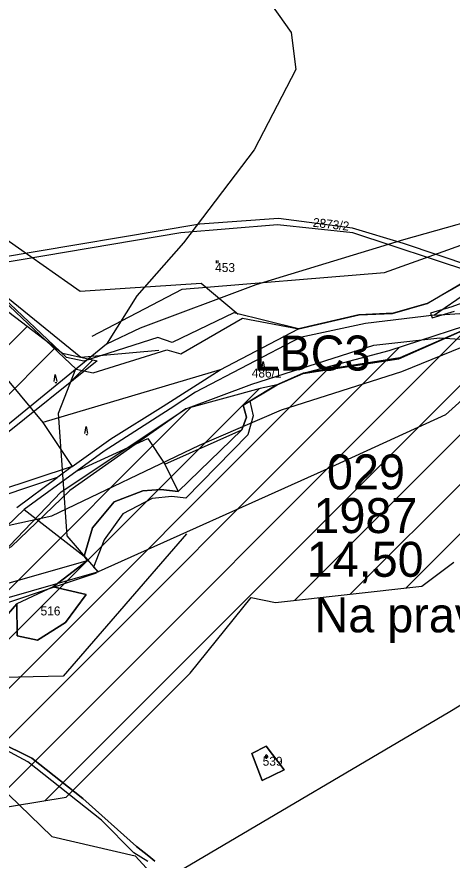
# Model space of a CAD drawing. Extents: x -564810 to -550519, y -1045831 to -1034011.
# Drawn here: x -554042.2 to -553793.1, y -1037067.9 to -1036585.5 of the extents above; entities that cross this region are included whole.
import ezdxf

# ---------------------------------------------------------------- set-up
doc = ezdxf.new("R2010")
doc.units = 0
for name, color, linetype in [('Biokoridory', 7, 'Continuous'), ('KN stav', 7, 'Continuous'), ('Obvod KPU', 7, 'Continuous'), ('Odvodněné plochy', 7, 'Continuous'), ('Parcelní čísla', 7, 'Continuous'), ('Polní cesty stavající', 7, 'Continuous'), ('přeložka st silnice', 7, 'Continuous'), ('STG', 7, 'Continuous'), ('Vrstva 16', 7, 'Continuous'), ('Vrstva 33', 7, 'Continuous'), ('Vrstva 4', 7, 'Continuous'), ('Vrstva 5', 7, 'Continuous'), ('zamokř ploch', 7, 'Continuous')]:
    doc.layers.add(name, color=color, linetype=linetype)

msp = doc.modelspace()

# ---------------------------------------------------------------- linework, layer by layer
at = {"layer": 'Biokoridory'}
for points in [[(-554413.11, -1036523.65), (-554399.37, -1036596.94), (-554362.15, -1036660.5), (-554330.66, -1036689.13), (-554301.45, -1036717.76), (-554232.74, -1036690.27), (-554189.8, -1036708.6), (-554153.15, -1036746.39), (-554125.66, -1036744.67), (-554072.41, -1036702.3), (-554048.36, -1036712.61), (-554005.99, -1036742.38), (-553980.22, -1036740.66), (-553936.7, -1036737.8), (-553915.52, -1036755.55)], [(-553960.96, -1036776.29), (-554005.63, -1036780.3), (-554068.04, -1036729.91), (-554132.75, -1036771.71), (-554165.96, -1036776.29), (-554220.35, -1036725.33), (-554255.28, -1036737.36), (-554292.5, -1036765.42), (-554361.79, -1036707.01), (-554421.91, -1036639.44), (-554453.41, -1036579.32), (-554440.81, -1036536.37)], [(-553945.16, -1036881.18), (-554015.72, -1036962.62), (-554067.26, -1036963.77), (-554132.53, -1036979.8), (-554196.67, -1036993.54), (-554234.46, -1037007.29), (-554300.88, -1036975.22), (-554335.24, -1036993.54), (-554357, -1037030.19), (-554393.64, -1037049.66), (-554415.4, -1037125.24), (-554457.78, -1037166.47), (-554479.54, -1037208.84), (-554492.13, -1037234.04), (-554477.25, -1037292.44), (-554488.7, -1037357.72), (-554504.73, -1037417.27), (-554517.33, -1037456.21), (-554516.18, -1037585.62), (-554550.54, -1037626.85), (-554581.46, -1037653.19), (-554608.37, -1037640.02), (-554697.13, -1037672.66)], [(-554542.29, -1037429.71), (-554504.5, -1037393.63), (-554531.98, -1037360.42), (-554497.63, -1037306.6), (-554506.79, -1037264.22), (-554515.38, -1037232.73), (-554515.38, -1037195.51), (-554479.88, -1037155.43), (-554431.78, -1037101.6), (-554418.04, -1037062.09), (-554404.87, -1037026.59), (-554366.5, -1036988.22), (-554331.57, -1036960.74), (-554289.77, -1036956.73), (-554242.24, -1036977.92), (-554196.44, -1036955.01), (-554152.35, -1036950.43), (-554073.9, -1036929.25), (-553996.6, -1036903.48)]]:
    msp.add_lwpolyline(points, dxfattribs=at)
at = {"layer": 'KN stav'}
for p, q in [((-553892.56, -1036700.88), (-553937.53, -1036704.04)), ((-553850.17, -1036706.44), (-553892.56, -1036700.88)), ((-553937.53, -1036704.04), (-554071.95, -1036726.58)), ((-553893.03, -1036704.42), (-553948.28, -1036708.97)), ((-553849.94, -1036709.12), (-553893.03, -1036704.42)), ((-553948.28, -1036708.97), (-554068.04, -1036729.23)), ((-553820.95, -1036715.26), (-553850.17, -1036706.44)), ((-553778.31, -1036732.85), (-553849.94, -1036709.12)), ((-553764.16, -1036734.38), (-553820.95, -1036715.26)), ((-554013.74, -1036780.36), (-554068.04, -1036729.23)), ((-553778.31, -1036732.85), (-553807.49, -1036749.51)), ((-553807.49, -1036749.51), (-553826.9, -1036754.97)), ((-553918.09, -1036754.86), (-553953.36, -1036771.87)), ((-553881.04, -1036763.98), (-553918.09, -1036754.86)), ((-553846.49, -1036755.97), (-553881.04, -1036763.98)), ((-553826.9, -1036754.97), (-553846.49, -1036755.97)), ((-553823.58, -1036781.09), (-553768.51, -1036756.72)), ((-553768.51, -1036756.72), (-553823.58, -1036781.09)), ((-553961.5, -1036768.96), (-554003.88, -1036782.44)), ((-553953.36, -1036771.87), (-553961.5, -1036768.96)), ((-554062.52, -1036775.4), (-554027.28, -1036817.6)), ((-554003.88, -1036782.44), (-554013.74, -1036780.36)), ((-553878.45, -1036789.57), (-553823.58, -1036781.09)), ((-553823.58, -1036781.09), (-553878.45, -1036789.57)), ((-553893.17, -1036795.97), (-553878.45, -1036789.57)), ((-553878.45, -1036789.57), (-553893.17, -1036795.97)), ((-553912.66, -1036807.58), (-553893.17, -1036795.97)), ((-553893.17, -1036795.97), (-553912.66, -1036807.58)), ((-553910.87, -1036814.42), (-553912.66, -1036807.58)), ((-553912.66, -1036807.58), (-553910.87, -1036814.42)), ((-553913.42, -1036821.72), (-553910.87, -1036814.42)), ((-553910.87, -1036814.42), (-553913.42, -1036821.72)), ((-554027.28, -1036817.6), (-554010.46, -1036842.69)), ((-553949.89, -1036857.09), (-553913.42, -1036821.72)), ((-553913.42, -1036821.72), (-553949.89, -1036857.09)), ((-554010.46, -1036842.69), (-554100.36, -1036872.11)), ((-554010.46, -1036842.69), (-554018.74, -1036848.74)), ((-554019.17, -1036849.06), (-554050.32, -1036859.49)), ((-554018.74, -1036848.74), (-554019.17, -1036849.06)), ((-553970.03, -1036856.71), (-553959.74, -1036855.78)), ((-553959.74, -1036855.78), (-553970.03, -1036856.71)), ((-553959.74, -1036855.78), (-553949.89, -1036857.09)), ((-553949.89, -1036857.09), (-553959.74, -1036855.78)), ((-553986.55, -1036862.93), (-553970.03, -1036856.71)), ((-553970.03, -1036856.71), (-553986.55, -1036862.93)), ((-553999, -1036877.75), (-553986.55, -1036862.93)), ((-553986.55, -1036862.93), (-553999, -1036877.75)), ((-554003.7, -1036893.92), (-553999, -1036877.75)), ((-553999, -1036877.75), (-554003.7, -1036893.92)), ((-554001.87, -1036896.4), (-554003.7, -1036893.92)), ((-554003.7, -1036893.92), (-554001.87, -1036896.4)), ((-554163.65, -1036943), (-554001.87, -1036896.4)), ((-554001.87, -1036896.4), (-554021.39, -1036911.5)), ((-554021.39, -1036911.5), (-554001.87, -1036896.4)), ((-554021.39, -1036911.5), (-554042.16, -1036921.36)), ((-554002.46, -1036915.97), (-554021.39, -1036911.5)), ((-554021.39, -1036911.5), (-554002.46, -1036915.97)), ((-554014.38, -1036931.91), (-554002.46, -1036915.97)), ((-554002.46, -1036915.97), (-554014.38, -1036931.91)), ((-554042.16, -1036921.36), (-554061.84, -1036943.72)), ((-554061.84, -1036943.72), (-554042.16, -1036921.36)), ((-554042.16, -1036921.36), (-554042.09, -1036939.61)), ((-554042.09, -1036939.61), (-554042.16, -1036921.36)), ((-554030.47, -1036941.99), (-554014.38, -1036931.91)), ((-554014.38, -1036931.91), (-554030.47, -1036941.99)), ((-554042.09, -1036939.61), (-554030.47, -1036941.99)), ((-554030.47, -1036941.99), (-554042.09, -1036939.61)), ((-554053.46, -1036999.71), (-554033.61, -1037009.63)), ((-554033.61, -1037009.63), (-554053.46, -1036999.71)), ((-554035.85, -1037011.71), (-554053.74, -1037002.19)), ((-553899.61, -1037002.72), (-553907.77, -1037006.83)), ((-553907.77, -1037006.83), (-553899.61, -1037002.72)), ((-553889.16, -1037016.17), (-553899.61, -1037002.72)), ((-553899.61, -1037002.72), (-553889.16, -1037016.17)), ((-554033.61, -1037009.63), (-554004.54, -1037032.7)), ((-554004.54, -1037032.7), (-554033.61, -1037009.63)), ((-553907.77, -1037006.83), (-553901.74, -1037022.26)), ((-553901.74, -1037022.26), (-553907.77, -1037006.83)), ((-553993.85, -1037044.98), (-554035.85, -1037011.71)), ((-553901.74, -1037022.26), (-553889.16, -1037016.17)), ((-553889.16, -1037016.17), (-553901.74, -1037022.26)), ((-554004.54, -1037032.7), (-553973.78, -1037060.1)), ((-553973.78, -1037060.1), (-554004.54, -1037032.7)), ((-553975.23, -1037063.71), (-553993.85, -1037044.98)), ((-553973.78, -1037060.1), (-553966.74, -1037065.66)), ((-553966.74, -1037065.66), (-553973.78, -1037060.1)), ((-553967.34, -1037068.71), (-553975.23, -1037063.71)), ((-553966.74, -1037065.66), (-553963.31, -1037068.38)), ((-553963.31, -1037068.38), (-553966.74, -1037065.66))]:
    msp.add_line(p, q, dxfattribs=at)
at = {"layer": 'Obvod KPU'}
for p, q in [((-554065.66, -1036732.91), (-554008.36, -1036787.04)), ((-553807.45, -1036749.46), (-553776.17, -1036731.03)), ((-553827.26, -1036755.21), (-553807.45, -1036749.46)), ((-553743.68, -1036745.79), (-553822.98, -1036780.53)), ((-553948.31, -1036778.29), (-553913.15, -1036757.79)), ((-553913.15, -1036757.79), (-553880.85, -1036763.97)), ((-553880.85, -1036763.97), (-553846.31, -1036755.89)), ((-553846.31, -1036755.89), (-553827.26, -1036755.21)), ((-553998.57, -1036789.12), (-553956.41, -1036776)), ((-553956.41, -1036776), (-553948.31, -1036778.29)), ((-553822.98, -1036780.53), (-553878.41, -1036789.37)), ((-554008.36, -1036787.04), (-553998.57, -1036789.12)), ((-553878.41, -1036789.37), (-553893.8, -1036796.13)), ((-553893.8, -1036796.13), (-553908.98, -1036805.31)), ((-553908.98, -1036805.31), (-553906.91, -1036813.69)), ((-553906.91, -1036813.69), (-553909.95, -1036824.6)), ((-553909.95, -1036824.6), (-553945.55, -1036860.91)), ((-553953.51, -1036859.86), (-553964.69, -1036861.02)), ((-553945.55, -1036860.91), (-553953.51, -1036859.86)), ((-553964.69, -1036861.02), (-553981.59, -1036869.81)), ((-553981.59, -1036869.81), (-553992.22, -1036884.75)), ((-553992.22, -1036884.75), (-553998.26, -1036900.33)), ((-553995.56, -1036903.02), (-554157.61, -1036949.52)), ((-553998.26, -1036900.33), (-553995.56, -1036903.02))]:
    msp.add_line(p, q, dxfattribs=at)
at = {"layer": 'Odvodněné plochy'}
msp.add_lwpolyline([(-554220.34, -1036879.32), (-554173.23, -1036840.76), (-554221.77, -1036827.9), (-554173.23, -1036777.9), (-554121.83, -1036789.33), (-554070.43, -1036736.47), (-554016.18, -1036777.9), (-553996.19, -1036782.19), (-554161.81, -1036915.04), (-554180.37, -1036917.89)], close=True, dxfattribs=at)
msp.add_lwpolyline([(-553768.51, -1036756.72), (-553829.43, -1036776.61), (-553878.45, -1036789.57), (-553893.17, -1036795.97), (-553902.96, -1036798.04), (-553945.58, -1036809.68), (-554011.96, -1036856.46), (-554045.51, -1036888.6), (-554071.21, -1036902.89), (-554172.58, -1036918.6), (-554193.64, -1036926.81), (-554262.17, -1036916.81), (-554406.37, -1036942.53), (-554324.92, -1037053.9), (-554252.23, -1037123.85), (-554185.98, -1037069.55), (-554141.81, -1037054.82), (-554075.55, -1037041.94), (-554013.9, -1037031.81), (-553943.05, -1036960.94), (-553908.08, -1036917.68), (-553894.28, -1036920.44), (-553810.54, -1036911.24), (-553792.14, -1036897.43)], dxfattribs=at)
at = {"layer": 'Polní cesty stavající'}
for p, q in [((-553773.74, -1036744.08), (-553793.28, -1036751.36)), ((-553793.28, -1036751.36), (-553805.43, -1036755.07)), ((-553804.56, -1036757.75), (-553791.8, -1036753.81)), ((-553805.43, -1036755.07), (-553804.56, -1036757.75)), ((-553805.43, -1036755.07), (-553804.56, -1036757.75))]:
    msp.add_line(p, q, dxfattribs=at)
at = {"layer": 'přeložka st silnice'}
for p, q in [((-554026.08, -1037033.81), (-553750.84, -1036758.57)), ((-554186.08, -1036912.38), (-554036.27, -1036762.56)), ((-554059.92, -1037039.37), (-553781.53, -1036760.97)), ((-553883.21, -1036919.22), (-553725.24, -1036761.25)), ((-553851.43, -1036915.73), (-553699.63, -1036763.93)), ((-553819.66, -1036912.24), (-553670.04, -1036762.62)), ((-554154.97, -1036909.55), (-554020.23, -1036774.81)), ((-554094.45, -1037045.61), (-553823.52, -1036774.68)), ((-554011.99, -1036794.86), (-553998.77, -1036781.63)), ((-554129.56, -1037052.44), (-553862.47, -1036785.34)), ((-554169.45, -1037064.04), (-553903.63, -1036798.22)), ((-554254.94, -1037121.24), (-553942.54, -1036808.85))]:
    msp.add_line(p, q, dxfattribs=at)
at = {"layer": 'STG'}
for points in [[(-554191.29, -1036914.66), (-554077.3, -1036882.97), (-554022.19, -1036871.02), (-553937.68, -1036830.59), (-553890.83, -1036810.38), (-553821.94, -1036788.33), (-553758.56, -1036762.6), (-553729.17, -1036744.23), (-553708.96, -1036724.93), (-553686.91, -1036697.37), (-553658.44, -1036647.75), (-553641.91, -1036605.49), (-553629.05, -1036553.12), (-553595.06, -1036487.88), (-553523.41, -1036401.52), (-553479.32, -1036345.47), (-553459.11, -1036313.04)], [(-553900.02, -1036573.33), (-553885.32, -1036594.46), (-553882.57, -1036615.6), (-553906.45, -1036661.54), (-553946.86, -1036714.83), (-553973.5, -1036745.15), (-553990.95, -1036772.71)], [(-553758.56, -1036695.53), (-553821.02, -1036712.99), (-553905.53, -1036738.72), (-553971.66, -1036763.52), (-553990.95, -1036772.71), (-554056.17, -1036826), (-554082.81, -1036859.08), (-554125.98, -1036882.05), (-554216.92, -1036887.56), (-554279.38, -1036887.56), (-554348.27, -1036893.99), (-554396.95, -1036910.53), (-554482.38, -1036947.28), (-554535.65, -1036979.44), (-554580.66, -1037020.79), (-554625.67, -1037054.78), (-554676.19, -1037065.81), (-554747.84, -1037058.46)], [(-554250.08, -1036927.53), (-554191.29, -1036914.66), (-554156.39, -1036940.39), (-554103.11, -1036971.63), (-554071.88, -1037006.54), (-554022.28, -1037054.32), (-553974.51, -1037065.35), (-553934.1, -1037109.45), (-553926.75, -1037148.04), (-553913.89, -1037214.19), (-553921.24, -1037232.57), (-553910.21, -1037239.92), (-553893.68, -1037238.08), (-553855.1, -1037221.54), (-553728.34, -1037153.55), (-553625.46, -1037081.89), (-553487.02, -1036945.15)]]:
    msp.add_lwpolyline(points, dxfattribs=at)
at = {"layer": 'Vrstva 16'}
msp.add_lwpolyline([(-553156.59, -1036068.23), (-553271.19, -1036329.95), (-553326.01, -1036402.23), (-553438.12, -1036581.7), (-553500.41, -1036678.91), (-553537.78, -1036773.63), (-553654.88, -1036898.25), (-553794.4, -1036983), (-553946.38, -1037072.73), (-554030.85, -1037138.79), (-554140.47, -1037236), (-554172.86, -1037275.88), (-554409.55, -1037435.4), (-554469.35, -1037482.76), (-554516.68, -1037530.12), (-554559.04, -1037579.97), (-554569, -1037664.72), (-554661.19, -1037749.47), (-554907.84, -1037851.66), (-555066.31, -1037953.36)], dxfattribs=at)
at = {"layer": 'Vrstva 33'}
msp.add_lwpolyline([(-554634.22, -1037102.93), (-554601.77, -1037082.63), (-554575.19, -1037060.23), (-554555.6, -1037012.64), (-554480.05, -1036979.05), (-554412.89, -1036939.85), (-554268.78, -1036914.66), (-554197.42, -1036924.46), (-554130.26, -1036913.26), (-554071.5, -1036902.06), (-554046.32, -1036888.06), (-554016.93, -1036857.27), (-553945.58, -1036809.68), (-553907.8, -1036795.68), (-553837.85, -1036773.28), (-553800.07, -1036769.08), (-553774.47, -1036770.82)], dxfattribs=at)
at = {"layer": 'Vrstva 4'}
for p, q in [((-553784.31, -1036743.16), (-553803.17, -1036756.11)), ((-553803.17, -1036756.11), (-553842.77, -1036760.85)), ((-553803.17, -1036756.11), (-553782.76, -1036754.74)), ((-553925.94, -1036787.42), (-553881.04, -1036763.98)), ((-553842.77, -1036760.85), (-553880.14, -1036768.88)), ((-553880.14, -1036768.88), (-553939.94, -1036800.25)), ((-553925.94, -1036787.42), (-554027.28, -1036817.6)), ((-553958.57, -1036808.22), (-553925.94, -1036787.42)), ((-553939.94, -1036800.25), (-553954.45, -1036809.66)), ((-553954.45, -1036809.66), (-553992.29, -1036833.86)), ((-553988.51, -1036826.97), (-553958.57, -1036808.22)), ((-553957.49, -1036841.47), (-553913.42, -1036821.72)), ((-554007.62, -1036845.24), (-553967.17, -1036826.64)), ((-553967.17, -1036826.64), (-553957.49, -1036841.47)), ((-554010.46, -1036842.69), (-553988.51, -1036826.97)), ((-553992.29, -1036833.86), (-554007.62, -1036845.24)), ((-554007.62, -1036845.24), (-554037.95, -1036867.35)), ((-553957.49, -1036841.47), (-553949.89, -1036857.09)), ((-554042.25, -1036866.11), (-554019.17, -1036849.06)), ((-554058.16, -1036886.62), (-554037.95, -1036867.35)), ((-554037.95, -1036867.35), (-554003.7, -1036893.92))]:
    msp.add_line(p, q, dxfattribs=at)
at = {"layer": 'Vrstva 5'}
msp.add_lwpolyline([(-553999.1, -1036768.21), (-553947.64, -1036741.37), (-553831.77, -1036731.73), (-553739.07, -1036698.52), (-553778.14, -1036739.4), (-553740.06, -1036746.28), (-553736.63, -1036748.28), (-553712.58, -1036747.24), (-553757.17, -1036777.48), (-553796.84, -1036813.08), (-553866.61, -1036845.02), (-553995.61, -1036902.91), (-554013.5, -1036882.28), (-554018.34, -1036812.14), (-554008.41, -1036786.93)], dxfattribs=at)
at = {"layer": 'zamokř ploch'}
for p, q in [((-553928.13, -1036724.93), (-553928.13, -1036726.43)), ((-553927.13, -1036724.93), (-553927.13, -1036726.43)), ((-553900.44, -1037008.59), (-553898.44, -1037008.59)), ((-553899.94, -1037008.09), (-553899.94, -1037009.09)), ((-553898.94, -1037008.09), (-553898.94, -1037009.09))]:
    msp.add_line(p, q, dxfattribs=at)
for points in [[(-553902.05, -1036786.71), (-553901.35, -1036782.71), (-553900.55, -1036786.71)], [(-553901.35, -1036787.01), (-553901.35, -1036787.21), (-553900.55, -1036787.21)], [(-554020.92, -1036794.14), (-554020.22, -1036790.14), (-554019.42, -1036794.14)], [(-554020.22, -1036794.44), (-554020.22, -1036794.64), (-554019.42, -1036794.64)], [(-554003.28, -1036823.88), (-554002.58, -1036819.88), (-554001.78, -1036823.88)], [(-554002.58, -1036824.18), (-554002.58, -1036824.38), (-554001.78, -1036824.38)]]:
    msp.add_lwpolyline(points, dxfattribs=at)
for centre, start, end in [((-553899.44, -1037008.09), 0, 180), ((-553899.44, -1037009.09), 180, 0)]:
    msp.add_arc(centre, 0.5, start, end, dxfattribs=at)

# ---------------------------------------------------------------- texts
at = {"layer": 'Odvodněné plochy'}
for s, p in [('029', (-553864.74, -1036855.8)), ('1987', (-553872.49, -1036880.8)), ('14,50', (-553876.34, -1036905.8))]:
    msp.add_text(s, height=20, dxfattribs=at).set_placement(p)
at = {"layer": 'Parcelní čísla'}
msp.add_text('2873/2', height=5.1, rotation=353.5892, dxfattribs=at).set_placement((-553873.05, -1036705.54))
for s, height, p in [('453', 5.1, (-553928.74, -1036731.5)), ('486/1', 5.1, (-553907.81, -1036791.82)), ('Na pravé straně', 20, (-553871.85, -1036937.57)), ('516', 5.1, (-554028.64, -1036927.89)), ('539', 5.1, (-553901.54, -1037013.86))]:
    msp.add_text(s, height=height, dxfattribs=at).set_placement(p)
at = {"layer": 'Vrstva 5'}
msp.add_text('LBC3', height=20, dxfattribs=at).set_placement((-553906.77, -1036787.81))

doc.saveas('drawing.dxf')
